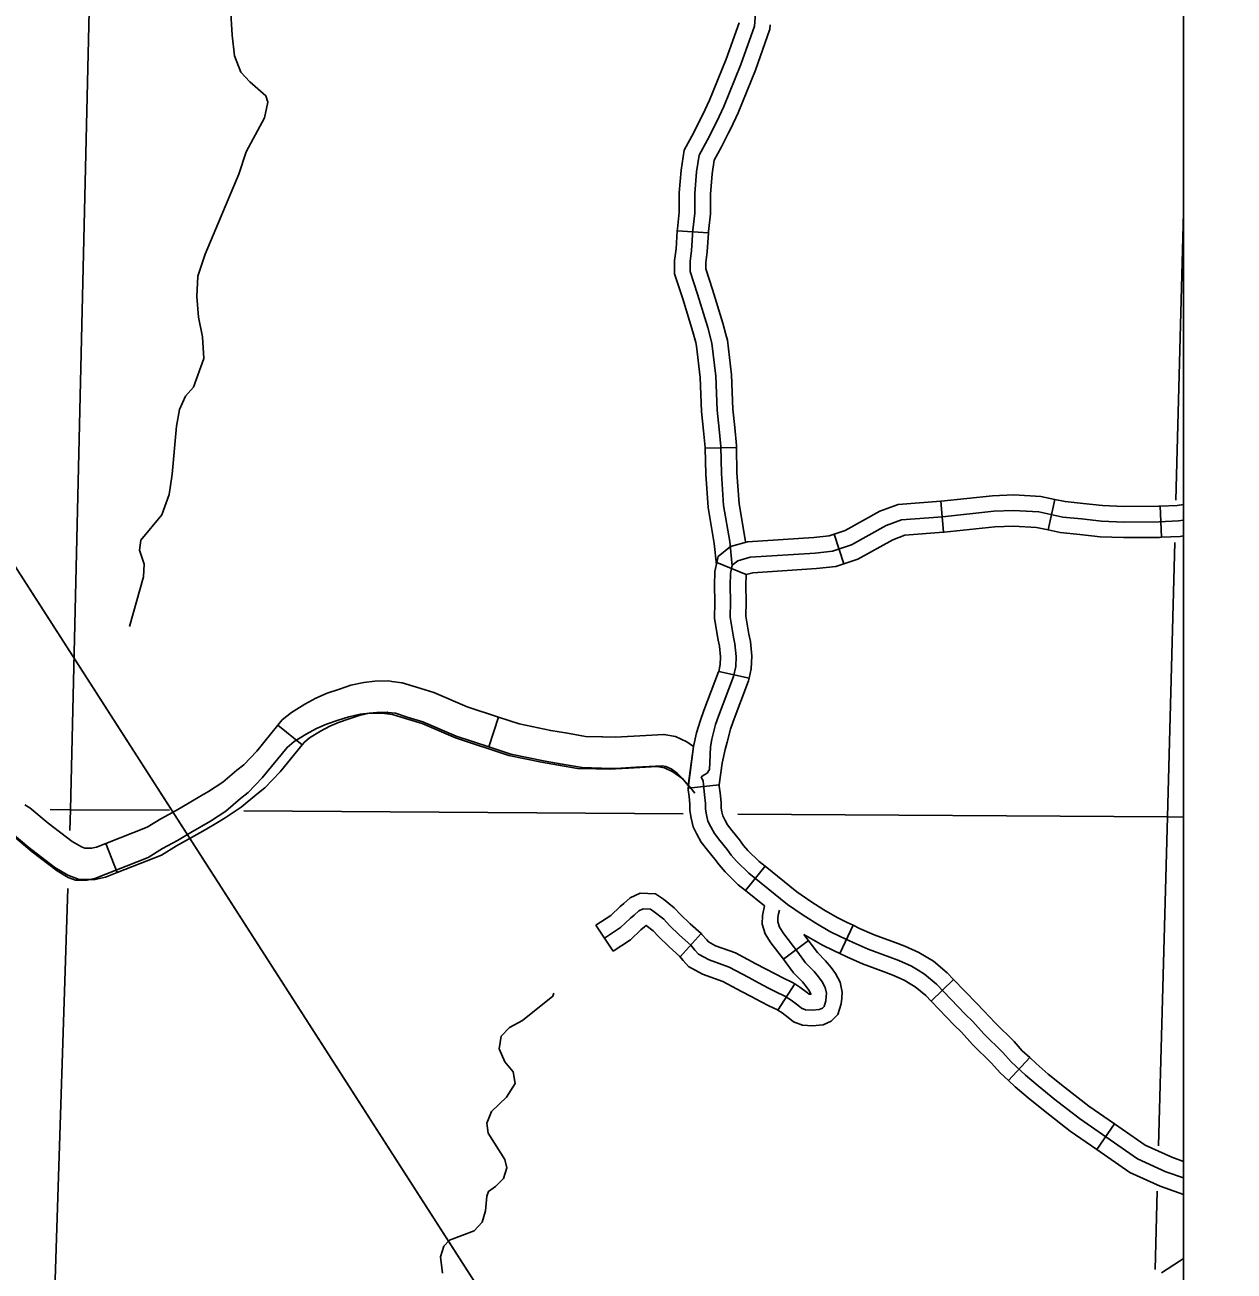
# Model space of a CAD drawing. Extents: x 0 to 3171, y 0 to 2059.
# Drawn here: x 2027.1 to 2123.9, y 987.9 to 1087.6 of the extents above; entities that cross this region are included whole.
import ezdxf

# ---------------------------------------------------------------- set-up
doc = ezdxf.new("R2010")
doc.units = 0
for name, color, linetype in [('Default', 7, 'Continuous'), ('Level 31', 7, 'Continuous'), ('Level 32', 7, 'Continuous'), ('Level 35', 7, 'Continuous'), ('Level 45', 7, 'Continuous'), ('Level 5', 7, 'Continuous')]:
    doc.layers.add(name, color=color, linetype=linetype)

msp = doc.modelspace()

# ---------------------------------------------------------------- linework, layer by layer
at = {"layer": 'Default'}
msp.add_line((2119.81, 254.413), (2119.81, 1254.614), dxfattribs=at)
msp.add_lwpolyline([(2119.81, 1254.614), (1029.422, 1254.614), (1029.422, 254.413), (2119.81, 254.413)], close=True, dxfattribs=at)
msp.add_lwpolyline([(2119.81, 1254.614), (1029.422, 1254.614), (1029.422, 254.413), (2119.81, 254.413)], close=True, dxfattribs=at)
msp.add_lwpolyline([(2119.81, 1254.614), (1029.422, 1254.614), (1029.422, 254.413), (2119.81, 254.413)], close=True, dxfattribs=at)
for points in [[(1931.872, 1191.314), (2273.758, 658.86), (2637.036, 658.323)], [(1931.872, 1191.314), (2119.81, 898.62)]]:
    msp.add_lwpolyline(points, dxfattribs=at)
at = {"layer": 'Level 31'}
for p, q in [((2047.317, 1031.543), (2049.256, 1029.966)), ((2064.206, 1029.819), (2064.987, 1032.194)), ((2080.582, 1029.857), (2080.169, 1026.71)), ((2034.471, 1019.754), (2033.551, 1022.079))]:
    msp.add_line(p, q, dxfattribs=at)
for points in [[(2056.443, 1035.059), (2056.208, 1035.089), (2055.082, 1035.076), (2054.204, 1034.973), (2053.173, 1034.746), (2052.248, 1034.438), (2051.263, 1034.109), (2050.368, 1033.711), (2049.477, 1033.23), (2048.407, 1032.573), (2047.668, 1031.975), (2047.317, 1031.543)], [(2064.987, 1032.194), (2062.478, 1033.018), (2059.791, 1034.174), (2058.405, 1034.594), (2057.267, 1034.953), (2056.443, 1035.059)], [(2080.701, 1026.103), (2080.138, 1026.81), (2079.585, 1027.363), (2078.922, 1027.827), (2078.259, 1028.137), (2077.641, 1028.247), (2075.387, 1028.115), (2073.84, 1028.026), (2072.757, 1028.048), (2071.298, 1028.093), (2069.791, 1028.364), (2068.425, 1028.579), (2065.799, 1029.133), (2061.531, 1030.536), (2058.857, 1031.686), (2057.531, 1032.087), (2056.492, 1032.415), (2055.631, 1032.526), (2054.658, 1032.515), (2053.907, 1032.426), (2053.001, 1032.227), (2052.139, 1031.94), (2051.211, 1031.63), (2050.415, 1031.276), (2049.598, 1030.834), (2048.625, 1030.237), (2048.051, 1029.773), (2046.061, 1027.327), (2044.935, 1026.158), (2044.338, 1025.671), (2043.145, 1024.676), (2041.93, 1023.88), (2040.361, 1022.952), (2039.3, 1022.333), (2038.084, 1021.673), (2036.927, 1020.959), (2032.666, 1019.272), (2032.034, 1019.134), (2031.135, 1019.136), (2030.549, 1019.363), (2029.659, 1019.886), (2027.657, 1021.414), (2026.26, 1022.599)], [(2056.125, 1032.579), (2056.062, 1032.587), (2055.243, 1032.578), (2054.619, 1032.504), (2053.838, 1032.333), (2053.039, 1032.066), (2052.168, 1031.776), (2051.472, 1031.466), (2050.727, 1031.063), (2049.853, 1030.527), (2049.443, 1030.195), (2049.256, 1029.966)], [(2064.206, 1029.819), (2061.592, 1030.678), (2058.932, 1031.822), (2057.666, 1032.205), (2056.727, 1032.502), (2056.125, 1032.579)], [(2041.218, 1025.925), (2041.773, 1026.254), (2042.904, 1026.995), (2044.048, 1027.948), (2044.591, 1028.391), (2045.629, 1029.468), (2047.317, 1031.543)], [(2064.987, 1032.194), (2066.628, 1031.654), (2069.156, 1031.121), (2070.503, 1030.909), (2071.933, 1030.651), (2073.245, 1030.612)], [(2073.245, 1030.612), (2073.293, 1030.61), (2074.321, 1030.589), (2075.818, 1030.675), (2078.219, 1030.816), (2079.144, 1030.651), (2080.054, 1030.226), (2080.582, 1029.857)], [(2049.256, 1029.966), (2047.502, 1027.809), (2046.288, 1026.549), (2045.638, 1026.019), (2044.395, 1024.982), (2043.095, 1024.131), (2042.491, 1023.774)], [(2073.169, 1028.113), (2071.672, 1028.158), (2070.087, 1028.443), (2068.703, 1028.662), (2065.978, 1029.237), (2064.206, 1029.819)], [(2080.169, 1026.71), (2079.708, 1027.289), (2079.283, 1027.714), (2078.799, 1028.053), (2078.383, 1028.247), (2078.071, 1028.303), (2075.963, 1028.179), (2074.367, 1028.088), (2073.229, 1028.111), (2073.169, 1028.113)], [(2033.551, 1022.079), (2036.869, 1023.392), (2037.962, 1024.068), (2039.191, 1024.734), (2040.232, 1025.342), (2041.218, 1025.925)], [(2033.551, 1022.079), (2032.805, 1021.784), (2032.406, 1021.697), (2031.874, 1021.698), (2031.599, 1021.804), (2030.862, 1022.238), (2028.946, 1023.701), (2027.479, 1024.944), (2027.075, 1025.168)], [(2042.491, 1023.774), (2041.499, 1023.186), (2040.418, 1022.556), (2039.216, 1021.904), (2037.994, 1021.149), (2034.471, 1019.754)], [(2034.471, 1019.754), (2033.536, 1019.384), (2032.672, 1019.196), (2031.405, 1019.199), (2030.508, 1019.546), (2029.465, 1020.159), (2027.378, 1021.752), (2026.049, 1022.878), (2025.86, 1022.984)]]:
    msp.add_lwpolyline(points, dxfattribs=at)
at = {"layer": 'Level 32'}
for p, q in [((2100.585, 1046.992), (2100.39, 1049.485)), ((2108.979, 1047.179), (2109.497, 1049.625)), ((2118.05, 1046.593), (2117.948, 1049.09)), ((2092.624, 1044.466), (2091.843, 1046.841)), ((2084.796, 1043.605), (2082.462, 1044.581)), ((2085.042, 1035.311), (2082.603, 1035.862)), ((2082.637, 1026.765), (2080.149, 1026.519)), ((2086.32, 1020.255), (2084.747, 1018.311)), ((2074.168, 1013.457), (2072.781, 1015.537)), ((2093.353, 1015.532), (2092.287, 1013.271)), ((2079.514, 1013.021), (2081.195, 1014.871)), ((2089.78, 1014.324), (2087.784, 1012.817)), ((2087.349, 1008.728), (2088.689, 1010.839)), ((2101.404, 1011.187), (2099.609, 1009.446)), ((2107.501, 1004.941), (2105.805, 1003.105)), ((2114.289, 999.63), (2112.862, 997.577))]:
    msp.add_line(p, q, dxfattribs=at)
for points in [[(2091.843, 1046.841), (2092.733, 1047.134), (2095.495, 1048.676), (2096.977, 1049.218), (2100.39, 1049.485)], [(2100.39, 1049.485), (2100.409, 1049.486), (2104.531, 1049.922), (2106.213, 1049.978), (2108.381, 1049.861), (2109.497, 1049.625)], [(2109.497, 1049.625), (2110.332, 1049.448), (2111.774, 1049.301), (2113.325, 1049.128), (2115.043, 1049.066), (2117.825, 1049.085), (2117.948, 1049.09)], [(2081.206, 1027.415), (2081.493, 1027.592), (2081.67, 1027.708), (2081.868, 1027.995), (2081.891, 1028.565), (2081.957, 1029.808), (2082.056, 1030.433), (2082.355, 1031.599), (2082.598, 1032.285), (2083.793, 1035.456), (2083.97, 1036.239), (2084.003, 1037.046), (2083.904, 1038.052), (2083.791, 1038.597), (2083.526, 1040.189), (2083.548, 1041.439), (2083.526, 1042.721), (2083.548, 1043.694), (2083.694, 1044.367), (2084.122, 1044.711), (2085.117, 1044.998), (2090.314, 1045.331), (2091.711, 1045.482), (2093.238, 1045.984), (2096.018, 1047.536), (2097.245, 1047.985), (2100.524, 1048.241), (2104.617, 1048.675), (2106.199, 1048.727), (2108.217, 1048.618), (2110.139, 1048.211), (2111.641, 1048.058), (2113.233, 1047.88), (2115.025, 1047.816), (2117.855, 1047.836), (2119.408, 1047.899), (2119.81, 1047.961)], [(2117.948, 1049.09), (2119.288, 1049.145), (2119.81, 1049.225)], [(2100.585, 1046.992), (2100.639, 1046.997), (2104.704, 1047.427), (2106.186, 1047.476), (2108.053, 1047.375), (2108.979, 1047.179)], [(2082.462, 1044.581), (2082.567, 1045.065), (2083.535, 1045.842), (2084.901, 1046.237), (2090.207, 1046.577), (2091.446, 1046.71), (2091.843, 1046.841)], [(2092.624, 1044.466), (2093.743, 1044.834), (2096.54, 1046.396), (2097.513, 1046.752), (2100.585, 1046.992)], [(2108.979, 1047.179), (2109.945, 1046.975), (2111.508, 1046.816), (2113.14, 1046.633), (2115.007, 1046.566), (2117.885, 1046.586), (2118.05, 1046.593)], [(2118.05, 1046.593), (2119.528, 1046.653), (2119.81, 1046.696)], [(2082.603, 1035.862), (2082.726, 1036.404), (2082.751, 1037.01), (2082.666, 1037.864), (2082.562, 1038.368), (2082.274, 1040.097), (2082.298, 1041.439), (2082.276, 1042.724), (2082.301, 1043.842), (2082.462, 1044.581)], [(2084.796, 1043.605), (2085.333, 1043.76), (2090.421, 1044.086), (2091.976, 1044.253), (2092.624, 1044.466)], [(2085.042, 1035.311), (2085.214, 1036.074), (2085.256, 1037.082), (2085.141, 1038.241), (2085.02, 1038.827), (2084.778, 1040.282), (2084.798, 1041.438), (2084.776, 1042.718), (2084.796, 1043.605)], [(2080.149, 1026.519), (2080.582, 1029.857), (2080.837, 1030.938), (2081.158, 1031.964), (2081.424, 1032.714), (2082.593, 1035.816), (2082.603, 1035.862)], [(2082.637, 1026.765), (2082.878, 1028.502), (2083.133, 1029.592), (2083.282, 1030.179), (2083.552, 1031.235), (2083.772, 1031.855), (2084.993, 1035.097), (2085.042, 1035.311)], [(2084.747, 1018.311), (2084.174, 1018.774), (2083.11, 1019.815), (2082.641, 1020.361), (2082.282, 1020.836), (2081.718, 1021.552), (2081.209, 1022.189), (2080.862, 1022.83), (2080.57, 1023.421), (2080.387, 1024.12), (2080.298, 1024.731), (2080.298, 1025.218), (2080.229, 1025.838), (2080.162, 1026.387), (2080.149, 1026.519)], [(2119.81, 995.312), (2118.399, 995.81), (2116.12, 996.834), (2111.483, 1000.057), (2109.511, 1001.594), (2108.176, 1002.669), (2107.172, 1003.544), (2106.015, 1004.613), (2105.342, 1005.358), (2103.83, 1006.847), (2102.932, 1007.834), (2102.342, 1008.424), (2100.027, 1010.812), (2099.07, 1011.633), (2098.574, 1011.929), (2098.03, 1012.248), (2097.026, 1012.709), (2096.294, 1012.98), (2094.57, 1013.618), (2093.365, 1014.144), (2092.337, 1014.629), (2091.499, 1015.048), (2090.377, 1015.698), (2089.29, 1016.396), (2088.109, 1017.199), (2085.006, 1019.709), (2084.023, 1020.671), (2083.614, 1021.146), (2083.272, 1021.6), (2082.697, 1022.329), (2082.255, 1022.882), (2081.972, 1023.405), (2081.747, 1023.861), (2081.614, 1024.369), (2081.548, 1024.822), (2081.548, 1025.287), (2081.471, 1025.983), (2081.404, 1026.525), (2081.349, 1027.083), (2081.206, 1027.415)], [(2086.32, 1020.255), (2085.838, 1020.644), (2084.936, 1021.527), (2084.588, 1021.932), (2084.262, 1022.363), (2083.676, 1023.106), (2083.301, 1023.575), (2083.083, 1023.98), (2082.924, 1024.3), (2082.841, 1024.618), (2082.798, 1024.913), (2082.798, 1025.356), (2082.712, 1026.128), (2082.647, 1026.662), (2082.637, 1026.765)], [(2093.353, 1015.532), (2092.884, 1015.753), (2092.092, 1016.149), (2091.028, 1016.766), (2089.979, 1017.439), (2088.855, 1018.204), (2086.32, 1020.255)], [(2072.781, 1015.537), (2073.97, 1016.33), (2074.724, 1017.04), (2075.016, 1017.284), (2075.515, 1017.736), (2076.317, 1018.11), (2077.55, 1018.059), (2078.19, 1017.616), (2079.04, 1016.938), (2079.555, 1016.41), (2080.331, 1015.656), (2081.195, 1014.871)], [(2086.26, 1017.087), (2084.747, 1018.311)], [(2073.475, 1014.497), (2074.75, 1015.348), (2075.553, 1016.104), (2075.837, 1016.341), (2076.215, 1016.683), (2076.569, 1016.849), (2077.136, 1016.825), (2077.443, 1016.613), (2078.199, 1016.01), (2078.672, 1015.525), (2079.475, 1014.745), (2080.372, 1013.93), (2080.703, 1013.552), (2080.987, 1013.233), (2081.837, 1012.76), (2083.443, 1012.181), (2085.002, 1011.342), (2085.781, 1010.937), (2086.584, 1010.512), (2087.178, 1010.201), (2087.91, 1009.853), (2088.395, 1009.545), (2088.938, 1009.138), (2089.221, 1008.901), (2089.564, 1008.777), (2090.084, 1008.742), (2090.651, 1008.801), (2090.91, 1008.907), (2091.04, 1009.037), (2091.17, 1009.486), (2091.206, 1009.829), (2091.229, 1010.101), (2091.135, 1010.55), (2090.887, 1010.999), (2090.603, 1011.401), (2090.237, 1011.838), (2089.552, 1012.535), (2088.929, 1013.376), (2087.809, 1014.859), (2087.462, 1015.389), (2087.332, 1015.803), (2087.343, 1016.158), (2087.403, 1016.441), (2087.462, 1016.737)], [(2087.784, 1012.817), (2086.787, 1014.139), (2086.321, 1014.849), (2086.075, 1015.632), (2086.098, 1016.307), (2086.26, 1017.087)], [(2074.168, 1013.457), (2075.531, 1014.366), (2076.383, 1015.168), (2076.657, 1015.397), (2076.8, 1015.527), (2077.359, 1015.081), (2077.789, 1014.64), (2078.619, 1013.834), (2079.514, 1013.021)], [(2101.404, 1011.187), (2100.884, 1011.723), (2099.802, 1012.652), (2099.21, 1013.004), (2098.609, 1013.357), (2097.505, 1013.864), (2096.729, 1014.152), (2095.037, 1014.778), (2093.882, 1015.283), (2093.353, 1015.532)], [(2081.195, 1014.871), (2081.266, 1014.807), (2081.641, 1014.378), (2081.78, 1014.222), (2082.356, 1013.901), (2083.954, 1013.325), (2085.587, 1012.447), (2086.361, 1012.044), (2087.166, 1011.618), (2087.736, 1011.32), (2088.516, 1010.949), (2088.689, 1010.839)], [(2087.349, 1008.728), (2087.684, 1008.516), (2088.162, 1008.157), (2088.589, 1007.801), (2089.304, 1007.542), (2090.106, 1007.487), (2090.958, 1007.576), (2091.617, 1007.846), (2092.152, 1008.381), (2092.402, 1009.246), (2092.45, 1009.711), (2092.491, 1010.177), (2092.32, 1010.99), (2091.948, 1011.663), (2091.595, 1012.164), (2091.164, 1012.679), (2090.505, 1013.349), (2089.425, 1014.805)], [(2092.287, 1013.271), (2091.791, 1013.505), (2090.905, 1013.948), (2089.425, 1014.805)], [(2079.479, 1013.053), (2079.765, 1012.725), (2080.193, 1012.243), (2081.318, 1011.618), (2082.932, 1011.036), (2084.418, 1010.237), (2085.2, 1009.83), (2086.002, 1009.406), (2086.62, 1009.083), (2087.305, 1008.757), (2087.349, 1008.728)], [(2088.689, 1010.839), (2089.106, 1010.575), (2089.714, 1010.118), (2089.842, 1010.011), (2089.966, 1010.003), (2089.968, 1010.025), (2089.95, 1010.109), (2089.826, 1010.335), (2089.612, 1010.638), (2089.311, 1010.997), (2088.6, 1011.721), (2087.928, 1012.627), (2087.784, 1012.817)], [(2099.609, 1009.446), (2099.169, 1009.901), (2098.337, 1010.614), (2097.937, 1010.853), (2097.452, 1011.138), (2096.548, 1011.553), (2095.86, 1011.808), (2094.102, 1012.459), (2092.848, 1013.006), (2092.287, 1013.271)], [(2107.501, 1004.941), (2106.904, 1005.493), (2106.244, 1006.223), (2104.731, 1007.713), (2103.837, 1008.696), (2103.232, 1009.301), (2101.404, 1011.187)], [(2105.805, 1003.105), (2105.125, 1003.733), (2104.439, 1004.493), (2102.928, 1005.98), (2102.027, 1006.971), (2101.451, 1007.548), (2099.609, 1009.446)], [(2114.289, 999.63), (2112.225, 1001.064), (2110.287, 1002.574), (2108.979, 1003.627), (2108.007, 1004.474), (2107.501, 1004.941)], [(2112.862, 997.577), (2110.742, 999.05), (2108.735, 1000.614), (2107.373, 1001.711), (2106.338, 1002.613), (2105.805, 1003.105)], [(2119.81, 996.637), (2118.864, 996.972), (2116.738, 997.927), (2114.289, 999.63)], [(2119.81, 993.986), (2117.934, 994.649), (2115.502, 995.741), (2112.862, 997.577)]]:
    msp.add_lwpolyline(points, dxfattribs=at)
at = {"layer": 'Level 35'}
for points in [[(2043.53, 1088.978), (2043.674, 1086.793), (2043.844, 1085.143), (2044.361, 1083.814), (2045.071, 1083.039), (2046.351, 1081.936), (2046.507, 1081.437), (2046.256, 1080.183), (2044.791, 1077.445), (2044.197, 1075.669), (2041.495, 1069.262), (2040.901, 1067.486), (2040.821, 1065.866), (2040.975, 1064.216), (2041.295, 1062.635), (2041.4, 1060.917), (2040.562, 1058.621), (2039.938, 1057.896), (2039.452, 1056.822), (2039.202, 1055.501), (2038.867, 1051.658), (2038.839, 1051.472)], [(2038.839, 1051.472), (2038.621, 1050.02), (2038.025, 1048.394), (2036.351, 1046.372), (2036.245, 1045.553), (2036.625, 1044.439), (2036.571, 1043.421), (2035.455, 1039.452)], [(2069.415, 1010.096), (2069.334, 1009.857), (2066.892, 1007.909), (2065.866, 1007.346), (2065.192, 1006.653), (2065.038, 1005.633), (2065.484, 1004.604), (2066.161, 1003.795), (2066.306, 1002.862), (2065.62, 1001.769), (2064.418, 1000.636), (2064.047, 999.681), (2064.157, 998.881), (2065.499, 996.778), (2065.658, 996.129), (2065.368, 995.275), (2064.727, 994.633), (2064.182, 994.226), (2064.053, 993.857), (2063.935, 992.671), (2063.68, 991.767), (2063.039, 991.075), (2061.049, 990.316), (2060.605, 989.844), (2060.332, 988.989), (2060.499, 987.673)]]:
    msp.add_lwpolyline(points, dxfattribs=at)
at = {"layer": 'Level 45'}
for p, q in [((2079.287, 1071.136), (2081.781, 1070.966)), ((2081.527, 1053.731), (2084.026, 1053.782))]:
    msp.add_line(p, q, dxfattribs=at)
for points in [[(2085.648, 1089.994), (2085.474, 1087.518), (2084.379, 1084.434), (2083.018, 1081.068), (2082.443, 1079.874), (2081.714, 1078.415), (2081.051, 1077.177), (2080.83, 1075.839), (2080.697, 1074.114), (2080.697, 1072.544), (2080.543, 1071.178), (2080.432, 1069.553), (2080.322, 1068.669), (2080.322, 1067.873), (2080.918, 1066.049), (2081.736, 1063.395), (2082.067, 1062.135), (2082.377, 1059.495), (2082.487, 1056.762), (2082.642, 1055.247), (2082.775, 1053.854), (2082.819, 1051.71), (2082.995, 1049.133), (2083.482, 1046.259), (2083.687, 1044.291)], [(2084.239, 1087.783), (2084.239, 1087.775), (2083.21, 1084.877), (2081.874, 1081.574), (2081.321, 1080.425), (2081.149, 1080.08)], [(2086.733, 1087.607), (2086.709, 1087.26), (2085.548, 1083.99), (2084.161, 1080.562), (2083.565, 1079.324), (2083.385, 1078.963)], [(2081.149, 1080.08), (2080.603, 1078.989), (2079.851, 1077.584), (2079.588, 1075.989), (2079.447, 1074.162), (2079.447, 1072.615), (2079.297, 1071.291), (2079.287, 1071.136)], [(2083.385, 1078.963), (2082.824, 1077.84), (2082.25, 1076.769), (2082.072, 1075.689), (2081.947, 1074.066), (2081.947, 1072.474), (2081.788, 1071.065), (2081.781, 1070.966)], [(2079.287, 1071.136), (2079.187, 1069.673), (2079.072, 1068.746), (2079.072, 1067.673), (2079.727, 1065.67), (2080.534, 1063.052), (2080.76, 1062.192)], [(2081.781, 1070.966), (2081.677, 1069.433), (2081.572, 1068.591), (2081.572, 1068.072), (2082.11, 1066.427), (2082.938, 1063.738), (2083.178, 1062.827)], [(2083.178, 1062.827), (2083.299, 1062.368), (2083.624, 1059.594), (2083.735, 1056.851), (2083.886, 1055.37), (2084.023, 1053.927), (2084.026, 1053.783)], [(2080.76, 1062.192), (2080.836, 1061.902), (2081.13, 1059.397), (2081.24, 1056.673), (2081.398, 1055.125), (2081.526, 1053.782), (2081.527, 1053.731)], [(2081.527, 1053.731), (2081.57, 1051.654), (2081.753, 1048.986), (2082.242, 1046.09), (2082.42, 1044.388)], [(2084.026, 1053.782), (2084.068, 1051.765), (2084.238, 1049.281), (2084.721, 1046.428), (2084.745, 1046.192)], [(2118.032, 987.715), (2119.492, 988.65), (2119.81, 988.85)]]:
    msp.add_lwpolyline(points, dxfattribs=at)
at = {"layer": 'Level 5'}
for points in [[(2032.689, 1109.291), (2030.712, 1024.788)], [(2119.81, 1072.581), (2119.196, 1049.574)], [(2119.106, 1046.181), (2118.52, 1024.202)], [(2029.086, 1024.799), (2030.712, 1024.788)], [(2030.712, 1024.788), (2030.658, 1023.134)], [(2030.712, 1024.788), (2038.645, 1024.736)], [(2044.594, 1024.696), (2079.754, 1024.461)], [(2084.123, 1024.432), (2118.52, 1024.202)], [(2118.52, 1024.202), (2117.798, 997.873)], [(2118.52, 1024.202), (2119.81, 1024.184)], [(2030.508, 1018.477), (2028.536, 957.533)], [(2117.698, 994.247), (2117.527, 987.991)]]:
    msp.add_lwpolyline(points, dxfattribs=at)

doc.saveas('drawing.dxf')
